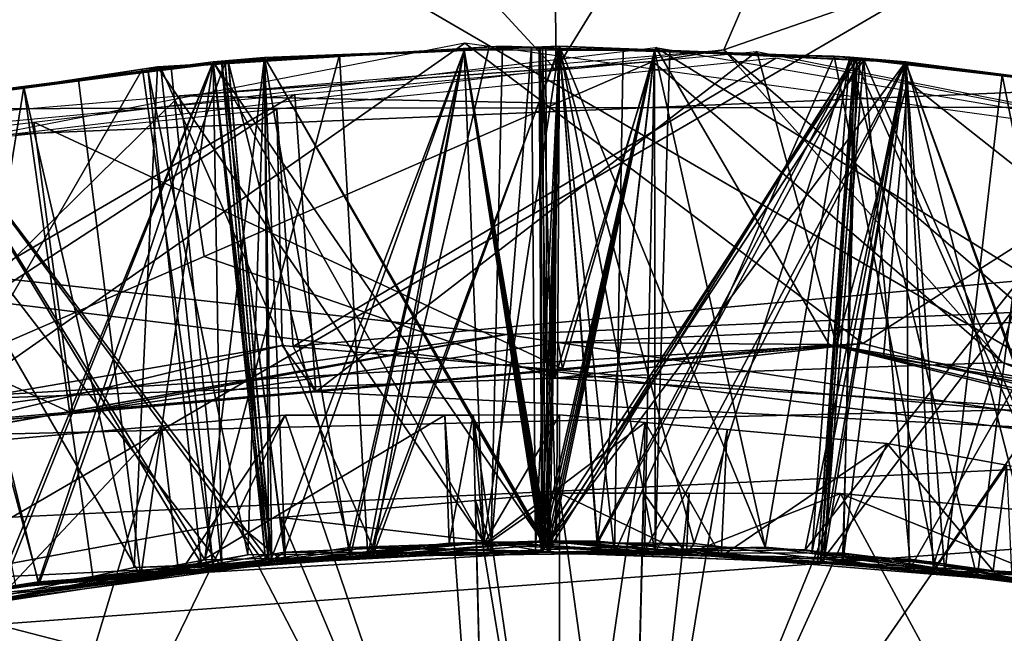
# Model space of a CAD drawing. Extents: x 0 to 200, y 18 to 95.
# Tile 299 of 491: x 144.519 to 145.031, y 48.922 to 49.241. Entities that reach past the tile are written whole.
import ezdxf

# ---------------------------------------------------------------- set-up
doc = ezdxf.new("R2010")
doc.units = 0

msp = doc.modelspace()

# ---------------------------------------------------------------- linework, layer by layer
for points in [[(98.615891, 49.815205, 36.34074), (174.799988, 52.227016, 37.339745), (174.799988, 47.227016, 36)], [(174.799988, 52.227016, 54.660255), (117.93441, 49.815205, 55.65926), (174.799988, 47.227016, 56)], [(164.475601, 51.312389, 57.283161), (135.799988, 51.886112, 57.058609), (135.799988, 48.817287, 57.894161)], [(164.562897, 51.094975, 57.34848), (164.475601, 51.312389, 57.283161), (135.799988, 48.817287, 57.894161)], [(141.5, 51.127014, 39.245003), (148.199997, 47.227016, 38.200001), (141.5, 47.227016, 38.200001)], [(141.5, 51.127014, 39.245003), (148.199997, 51.127014, 39.245003), (148.199997, 47.227016, 38.200001)], [(148.199997, 51.127014, 52.754997), (141.5, 51.127014, 52.754997), (141.5, 47.227016, 53.799999)], [(148.199997, 47.227016, 53.799999), (148.199997, 51.127014, 52.754997), (141.5, 47.227016, 53.799999)], [(164.987946, 50.03651, 57.666477), (164.562897, 51.094975, 57.34848), (135.799988, 48.817287, 57.894161)], [(142.899994, 50.173496, 53.437622), (148.199997, 50.603806, 53.252399), (148.199997, 49.199657, 53.752979)], [(159.5, 47.227016, 39.400002), (133, 50.527016, 40.284233), (133, 47.227016, 39.400002)], [(159.5, 50.527016, 40.284233), (133, 50.527016, 40.284233), (159.5, 47.227016, 39.400002)], [(159.5, 50.527016, 51.715767), (159.5, 47.227016, 52.599998), (133, 47.227016, 52.599998)], [(133, 50.527016, 51.715767), (159.5, 50.527016, 51.715767), (133, 47.227016, 52.599998)], [(136.199997, 50.423923, 37.054062), (148.199997, 48.849297, 36.639542), (136.199997, 48.849297, 36.639542)], [(136.199997, 50.423923, 37.054062), (148.199997, 50.423923, 37.054062), (148.199997, 48.849297, 36.639542)], [(142.899994, 50.173496, 53.437622), (148.199997, 49.199657, 53.752979), (142.899994, 49.192345, 53.728294)], [(165.12793, 49.51804, 57.764072), (164.987946, 50.03651, 57.666477), (135.799988, 48.817287, 57.894161)], [(136.799988, 48.614586, 55.650761), (165.799988, 49.996166, 55.348492), (165.799988, 47.227016, 55.75)], [(136.799988, 49.968212, 55.2533), (165.799988, 49.996166, 55.348492), (136.799988, 48.614586, 55.650761)], [(165.799988, 49.996166, 36.651508), (136.799988, 49.968212, 36.7467), (144.772415, 49.077072, 36.427132)], [(165.799988, 49.996166, 36.651508), (144.772415, 49.077072, 36.427132), (144.799377, 49.072971, 36.426361)], [(165.799988, 49.996166, 36.651508), (144.799377, 49.072971, 36.426361), (145.375992, 48.985321, 36.409855)], [(144.772415, 49.077072, 36.427132), (136.799988, 49.968212, 36.7467), (144.19281, 48.9748, 36.407932)], [(98.615891, 49.815205, 36.34074), (174.799988, 47.227016, 36), (98.275146, 47.227016, 36)], [(174.799988, 47.227016, 56), (117.93441, 49.815205, 55.65926), (118.275154, 47.227016, 56)], [(144.796616, 49.654915, 34.248184), (145.074127, 49.662716, 34.249794), (144.798141, 49.214817, 34.61742)], [(145.074127, 49.662716, 34.249794), (144.885437, 49.225189, 34.620239), (144.798141, 49.214817, 34.61742)], [(145.074127, 49.662716, 34.249794), (145.669281, 49.496815, 34.216736), (144.885437, 49.225189, 34.620239)], [(144.402344, 49.643837, 34.245895), (144.796616, 49.654915, 34.248184), (144.798141, 49.214817, 34.61742)], [(144.402344, 49.643837, 34.245895), (144.798141, 49.214817, 34.61742), (144.247589, 49.149395, 34.599628)], [(165.307877, 48.851589, 57.889523), (165.12793, 49.51804, 57.764072), (135.799988, 48.817287, 57.894161)], [(144.885437, 49.225189, 34.620239), (145.669281, 49.496815, 34.216736), (145.094528, 49.044411, 34.734272)], [(148.199997, 49.437199, 38.311367), (142.899994, 49.341759, 38.284569), (148.199997, 47.97237, 38.034798)], [(148.199997, 47.97237, 38.034798), (142.899994, 49.341759, 38.284569), (142.899994, 47.971859, 38.037628)], [(148.199997, 49.339703, 55.262104), (136.199997, 49.339703, 55.262104), (136.199997, 47.727016, 55.486832)], [(148.199997, 47.727016, 55.486832), (148.199997, 49.339703, 55.262104), (136.199997, 47.727016, 55.486832)], [(144.750763, 49.228668, 35.12936), (144.443314, 49.168934, 35.146881), (144.467041, 49.029957, 35.060108)], [(144.957764, 49.072399, 35.030148), (144.750763, 49.228668, 35.12936), (144.467041, 49.029957, 35.060108)], [(145.122498, 49.177315, 35.108299), (144.750763, 49.228668, 35.12936), (144.957764, 49.072399, 35.030148)], [(144.526794, 49.187599, 36.040409), (144.850098, 49.226387, 36.022205), (144.801605, 49.059288, 36.111389)], [(144.770386, 49.227051, 38.028297), (144.591125, 49.216309, 38.038307), (144.764313, 48.963886, 38.177486)], [(144.591125, 49.216309, 38.038307), (144.770386, 49.227051, 38.028297), (144.592804, 49.21582, 37.807503)], [(144.770386, 49.227051, 38.028297), (144.76355, 49.226788, 37.797966), (144.592804, 49.21582, 37.807503)], [(144.592804, 49.21582, 37.807503), (144.76355, 49.226788, 37.797966), (144.70285, 48.966602, 37.653557)], [(144.885437, 49.225189, 34.620239), (144.848587, 49.219162, 34.62648), (144.602493, 49.201248, 34.636101)], [(144.700485, 48.961765, 37.481571), (144.685699, 49.22263, 37.333187), (144.615753, 48.959839, 37.486992)], [(144.685699, 49.22263, 37.333187), (144.646729, 49.221134, 37.335361), (144.615753, 48.959839, 37.486992)], [(144.619995, 49.218899, 34.305916), (144.750473, 49.224781, 34.298637), (144.760757, 48.969131, 34.149845)], [(144.619995, 49.218899, 37.105915), (144.750473, 49.224781, 37.098637), (144.791367, 48.969322, 36.947887)], [(144.646729, 49.221134, 34.535362), (144.750473, 49.224781, 34.298637), (144.619995, 49.218899, 34.305916)], [(144.685699, 49.22263, 37.333187), (144.750473, 49.224781, 37.098637), (144.619995, 49.218899, 37.105915)], [(144.646729, 49.221134, 37.335361), (144.685699, 49.22263, 37.333187), (144.619995, 49.218899, 37.105915)], [(144.624359, 49.219097, 35.005672), (144.750473, 49.224781, 34.998638), (144.657104, 48.963867, 34.856483)], [(144.646729, 49.221134, 35.235363), (144.750473, 49.224781, 34.998638), (144.624359, 49.219097, 35.005672)], [(144.626129, 49.219173, 35.705574), (144.750473, 49.224781, 35.698639), (144.648911, 48.957207, 35.557041)], [(144.646729, 49.221134, 35.93536), (144.750473, 49.224781, 35.698639), (144.626129, 49.219173, 35.705574)], [(144.750443, 49.225113, 36.629578), (144.750473, 49.224781, 36.39864), (144.627869, 49.219254, 36.405476)], [(144.646729, 49.221134, 36.635361), (144.750443, 49.225113, 36.629578), (144.627869, 49.219254, 36.405476)], [(144.627869, 49.219254, 36.405476), (144.750473, 49.224781, 36.39864), (144.690887, 48.966263, 36.254318)], [(144.750443, 49.225113, 35.929577), (144.646729, 49.221134, 35.93536), (144.691299, 48.961163, 36.082314)], [(144.750443, 49.225113, 36.629578), (144.646729, 49.221134, 36.635361), (144.795105, 48.963863, 36.775509)], [(144.750443, 49.225113, 35.22958), (144.646729, 49.221134, 35.235363), (144.792374, 48.969242, 35.375828)], [(144.750443, 49.225113, 34.529579), (144.646729, 49.221134, 34.535362), (144.790802, 48.969696, 34.675926)], [(144.750443, 49.225113, 34.529579), (144.750473, 49.224781, 34.298637), (144.646729, 49.221134, 34.535362)], [(144.750443, 49.225113, 35.22958), (144.750473, 49.224781, 34.998638), (144.646729, 49.221134, 35.235363)], [(144.750443, 49.225113, 35.929577), (144.750473, 49.224781, 35.698639), (144.646729, 49.221134, 35.93536)], [(144.750473, 49.224781, 35.698639), (144.79248, 48.96764, 35.547825), (144.648911, 48.957207, 35.557041)], [(144.657104, 48.963867, 34.856483), (144.750473, 49.224781, 34.998638), (144.790787, 48.963657, 34.847927)], [(144.662537, 49.201958, 35.33276), (144.902664, 49.224377, 35.319275), (144.673355, 49.047325, 35.419361)], [(144.902664, 49.224377, 35.319275), (144.944122, 49.071392, 35.402916), (144.673355, 49.047325, 35.419361)], [(144.750443, 49.225113, 37.329578), (144.685699, 49.22263, 37.333187), (144.700485, 48.961765, 37.481571)], [(144.750443, 49.225113, 37.329578), (144.750473, 49.224781, 37.098637), (144.685699, 49.22263, 37.333187)], [(144.690887, 48.966263, 36.254318), (144.750473, 49.224781, 36.39864), (144.793762, 48.964115, 36.247734)], [(144.793884, 48.969723, 36.075729), (144.750443, 49.225113, 35.929577), (144.691299, 48.961163, 36.082314)], [(144.702957, 48.961823, 37.481411), (144.750443, 49.225113, 37.329578), (144.700485, 48.961765, 37.481571)], [(144.76355, 49.226788, 37.797966), (144.799957, 49.2258, 37.795937), (144.70285, 48.966602, 37.653557)], [(144.70285, 48.966602, 37.653557), (144.799957, 49.2258, 37.795937), (144.82872, 48.963177, 37.645496)], [(144.907013, 48.966461, 37.468353), (144.799988, 49.227016, 37.326817), (144.702957, 48.961823, 37.481411)], [(144.799988, 49.227016, 37.326817), (144.750443, 49.225113, 37.329578), (144.702957, 48.961823, 37.481411)], [(144.799988, 49.227016, 36.626816), (144.750443, 49.225113, 36.629578), (144.849518, 49.224781, 36.624054)], [(144.799988, 49.227016, 36.626816), (144.792984, 49.2267, 36.396267), (144.750443, 49.225113, 36.629578)], [(144.799988, 49.227016, 37.326817), (144.79007, 49.22657, 37.096428), (144.750443, 49.225113, 37.329578)], [(144.792984, 49.226746, 35.927208), (144.750443, 49.225113, 35.929577), (144.793884, 48.969723, 36.075729)], [(144.792984, 49.226746, 35.927208), (144.791214, 49.22662, 35.696365), (144.750443, 49.225113, 35.929577)], [(144.750443, 49.225113, 36.629578), (144.792984, 49.2267, 36.396267), (144.750473, 49.224781, 36.39864)], [(144.791214, 49.226681, 35.227306), (144.750443, 49.225113, 35.22958), (144.792374, 48.969242, 35.375828)], [(144.791214, 49.226681, 35.227306), (144.789459, 49.22654, 34.996464), (144.750443, 49.225113, 35.22958)], [(144.750443, 49.225113, 35.929577), (144.791214, 49.22662, 35.696365), (144.750473, 49.224781, 35.698639)], [(144.789459, 49.226608, 34.527405), (144.750443, 49.225113, 34.529579), (144.790802, 48.969696, 34.675926)], [(144.750443, 49.225113, 34.529579), (144.789459, 49.226608, 34.527405), (144.750473, 49.224781, 34.298637)], [(144.750443, 49.225113, 37.329578), (144.79007, 49.22657, 37.096428), (144.750473, 49.224781, 37.098637)], [(144.750443, 49.225113, 35.22958), (144.789459, 49.22654, 34.996464), (144.750473, 49.224781, 34.998638)], [(144.849518, 49.224781, 36.624054), (144.750443, 49.225113, 36.629578), (144.795105, 48.963863, 36.775509)], [(144.750473, 49.224781, 34.298637), (144.799988, 49.227016, 34.295876), (144.760757, 48.969131, 34.149845)], [(144.789459, 49.226608, 34.527405), (144.799988, 49.227016, 34.295876), (144.750473, 49.224781, 34.298637)], [(144.750473, 49.224781, 36.39864), (144.792984, 49.2267, 36.396267), (144.793762, 48.964115, 36.247734)], [(144.750473, 49.224781, 35.698639), (144.791214, 49.22662, 35.696365), (144.79248, 48.96764, 35.547825)], [(144.750473, 49.224781, 37.098637), (144.79007, 49.22657, 37.096428), (144.791367, 48.969322, 36.947887)], [(144.750473, 49.224781, 34.998638), (144.789459, 49.22654, 34.996464), (144.790787, 48.963657, 34.847927)], [(144.760757, 48.969131, 34.149845), (144.799988, 49.227016, 34.295876), (144.849731, 48.963676, 34.144138)], [(144.76355, 49.226788, 37.797966), (144.770386, 49.227051, 38.028297), (144.785507, 49.226574, 38.027454)], [(144.76355, 49.226788, 37.797966), (144.785507, 49.226574, 38.027454), (144.799957, 49.2258, 37.795937)], [(144.785507, 49.226574, 38.027454), (144.770386, 49.227051, 38.028297), (144.764313, 48.963886, 38.177486)], [(144.787598, 48.964897, 38.175991), (144.785507, 49.226574, 38.027454), (144.764313, 48.963886, 38.177486)], [(144.799957, 49.226116, 38.026649), (144.785507, 49.226574, 38.027454), (144.787598, 48.964897, 38.175991)], [(144.785507, 49.226574, 38.027454), (144.799957, 49.226116, 38.026649), (144.799957, 49.2258, 37.795937)], [(144.870117, 48.968475, 38.170704), (144.799957, 49.226116, 38.026649), (144.787598, 48.964897, 38.175991)], [(144.789459, 49.22654, 34.996464), (144.799988, 49.227016, 34.995876), (144.790787, 48.963657, 34.847927)], [(144.799988, 49.227016, 34.526817), (144.789459, 49.226608, 34.527405), (144.790802, 48.969696, 34.675926)], [(144.791214, 49.226681, 35.227306), (144.799988, 49.227016, 34.995876), (144.789459, 49.22654, 34.996464)], [(144.799988, 49.227016, 34.526817), (144.799988, 49.227016, 34.295876), (144.789459, 49.226608, 34.527405)], [(144.79007, 49.22657, 37.096428), (144.799988, 49.227016, 37.095875), (144.795059, 48.969639, 36.947651)], [(144.799988, 49.227016, 37.326817), (144.799988, 49.227016, 37.095875), (144.79007, 49.22657, 37.096428)], [(144.79007, 49.22657, 37.096428), (144.795059, 48.969639, 36.947651), (144.791367, 48.969322, 36.947887)], [(144.799988, 49.227016, 34.995876), (144.849548, 49.225113, 34.993111), (144.790787, 48.963657, 34.847927)], [(144.849548, 49.225113, 34.993111), (144.953262, 49.221134, 34.987331), (144.790787, 48.963657, 34.847927)], [(144.849518, 49.224781, 34.524052), (144.799988, 49.227016, 34.526817), (144.790802, 48.969696, 34.675926)], [(144.954575, 49.220047, 34.518192), (144.849518, 49.224781, 34.524052), (144.790802, 48.969696, 34.675926)], [(144.791214, 49.22662, 35.696365), (144.799988, 49.227016, 35.695873), (144.79248, 48.96764, 35.547825)], [(144.799988, 49.227016, 35.226814), (144.791214, 49.226681, 35.227306), (144.798523, 48.969765, 35.375431)], [(144.792984, 49.226746, 35.927208), (144.799988, 49.227016, 35.695873), (144.791214, 49.22662, 35.696365)], [(144.799988, 49.227016, 35.226814), (144.799988, 49.227016, 34.995876), (144.791214, 49.226681, 35.227306)], [(144.798523, 48.969765, 35.375431), (144.791214, 49.226681, 35.227306), (144.792374, 48.969242, 35.375828)], [(144.799988, 49.227016, 35.695873), (144.819809, 48.969624, 35.54607), (144.79248, 48.96764, 35.547825)], [(144.792984, 49.2267, 36.396267), (144.799988, 49.227016, 36.395874), (144.793762, 48.964115, 36.247734)], [(144.799988, 49.227016, 35.926815), (144.792984, 49.226746, 35.927208), (144.793884, 48.969723, 36.075729)], [(144.799988, 49.227016, 36.626816), (144.799988, 49.227016, 36.395874), (144.792984, 49.2267, 36.396267)], [(144.799988, 49.227016, 35.926815), (144.799988, 49.227016, 35.695873), (144.792984, 49.226746, 35.927208)], [(144.799988, 49.227016, 36.395874), (144.849548, 49.225113, 36.393112), (144.793762, 48.964115, 36.247734)], [(144.849548, 49.225113, 36.393112), (144.953262, 49.221134, 36.387329), (144.793762, 48.964115, 36.247734)], [(144.849518, 49.224781, 35.924053), (144.799988, 49.227016, 35.926815), (144.793884, 48.969723, 36.075729)], [(144.958084, 49.219887, 35.917999), (144.849518, 49.224781, 35.924053), (144.793884, 48.969723, 36.075729)], [(144.799988, 49.227016, 37.095875), (144.849518, 49.224815, 37.09314), (144.795059, 48.969639, 36.947651)], [(144.849518, 49.224815, 37.09314), (144.980148, 49.219006, 37.085926), (144.795059, 48.969639, 36.947651)], [(144.844269, 48.964298, 36.772362), (144.849518, 49.224781, 36.624054), (144.795105, 48.963863, 36.775509)], [(144.799988, 49.227016, 35.226814), (144.798523, 48.969765, 35.375431), (144.819672, 48.968006, 35.374073)], [(144.951126, 49.221325, 38.018223), (144.799957, 49.226116, 38.026649), (144.870117, 48.968475, 38.170704)], [(144.833115, 49.224899, 37.79409), (144.799957, 49.226116, 38.026649), (144.951126, 49.221325, 38.018223)], [(144.799957, 49.2258, 37.795937), (144.799957, 49.226116, 38.026649), (144.833115, 49.224899, 37.79409)], [(144.799957, 49.2258, 37.795937), (144.833115, 49.224899, 37.79409), (144.82872, 48.963177, 37.645496)], [(144.799988, 49.227016, 34.295876), (144.849518, 49.224705, 34.29314), (144.849731, 48.963676, 34.144138)], [(144.849518, 49.224781, 37.324055), (144.799988, 49.227016, 37.326817), (144.907013, 48.966461, 37.468353)], [(144.849518, 49.224781, 35.224052), (144.799988, 49.227016, 35.226814), (144.819672, 48.968006, 35.374073)], [(144.799988, 49.227016, 35.695873), (144.849548, 49.225113, 35.693111), (144.819809, 48.969624, 35.54607)], [(144.799988, 49.227016, 34.295876), (144.849518, 49.224781, 34.524052), (144.849518, 49.224705, 34.29314)], [(144.799988, 49.227016, 34.295876), (144.799988, 49.227016, 34.526817), (144.849518, 49.224781, 34.524052)], [(144.849548, 49.225113, 34.993111), (144.799988, 49.227016, 34.995876), (144.849518, 49.224781, 35.224052)], [(144.799988, 49.227016, 34.995876), (144.799988, 49.227016, 35.226814), (144.849518, 49.224781, 35.224052)], [(144.849548, 49.225113, 35.693111), (144.799988, 49.227016, 35.695873), (144.849518, 49.224781, 35.924053)], [(144.799988, 49.227016, 35.695873), (144.799988, 49.227016, 35.926815), (144.849518, 49.224781, 35.924053)], [(144.849548, 49.225113, 36.393112), (144.799988, 49.227016, 36.395874), (144.849518, 49.224781, 36.624054)], [(144.799988, 49.227016, 36.395874), (144.799988, 49.227016, 36.626816), (144.849518, 49.224781, 36.624054)], [(144.849518, 49.224815, 37.09314), (144.799988, 49.227016, 37.095875), (144.849518, 49.224781, 37.324055)], [(144.799988, 49.227016, 37.095875), (144.799988, 49.227016, 37.326817), (144.849518, 49.224781, 37.324055)], [(144.850098, 49.226387, 36.022205), (144.940277, 49.071945, 36.102966), (144.801605, 49.059288, 36.111389)], [(144.956314, 49.219967, 35.218094), (144.849518, 49.224781, 35.224052), (144.819672, 48.968006, 35.374073)], [(144.849548, 49.225113, 35.693111), (144.953262, 49.221134, 35.687328), (144.819809, 48.969624, 35.54607)], [(144.833115, 49.224899, 37.79409), (144.942856, 49.221916, 37.787971), (144.82872, 48.963177, 37.645496)], [(144.942856, 49.221916, 37.787971), (144.833115, 49.224899, 37.79409), (144.951126, 49.221325, 38.018223)], [(144.979996, 49.218899, 36.616776), (144.849518, 49.224781, 36.624054), (144.844269, 48.964298, 36.772362)], [(144.848587, 49.219162, 34.62648), (144.885437, 49.225189, 34.620239), (145.030334, 49.06263, 34.738861)], [(144.849548, 49.225113, 34.993111), (144.849518, 49.224781, 35.224052), (144.953262, 49.221134, 34.987331)], [(144.849548, 49.225113, 35.693111), (144.849518, 49.224781, 35.924053), (144.953262, 49.221134, 35.687328)], [(144.849548, 49.225113, 36.393112), (144.849518, 49.224781, 36.624054), (144.953262, 49.221134, 36.387329)], [(144.849518, 49.224815, 37.09314), (144.950714, 49.220219, 37.318409), (144.980148, 49.219006, 37.085926)], [(144.849518, 49.224815, 37.09314), (144.849518, 49.224781, 37.324055), (144.950714, 49.220219, 37.318409)], [(144.950714, 49.220219, 37.318409), (144.849518, 49.224781, 37.324055), (144.907013, 48.966461, 37.468353)], [(144.953262, 49.221134, 36.387329), (144.849518, 49.224781, 36.624054), (144.979996, 49.218899, 36.616776)], [(144.953262, 49.221134, 35.687328), (144.849518, 49.224781, 35.924053), (144.958084, 49.219887, 35.917999)], [(144.953262, 49.221134, 34.987331), (144.849518, 49.224781, 35.224052), (144.956314, 49.219967, 35.218094)], [(144.857361, 49.224339, 34.292706), (144.849518, 49.224781, 34.524052), (144.954575, 49.220047, 34.518192)], [(144.849518, 49.224705, 34.29314), (144.849518, 49.224781, 34.524052), (144.857361, 49.224339, 34.292706)], [(144.849518, 49.224705, 34.29314), (144.857361, 49.224339, 34.292706), (144.849731, 48.963676, 34.144138)], [(144.857361, 49.224339, 34.292706), (144.980515, 49.218594, 34.285908), (144.849731, 48.963676, 34.144138)], [(144.850098, 49.226387, 36.022205), (145.245667, 49.158684, 35.999771), (145.208817, 49.005066, 36.086227)], [(144.940277, 49.071945, 36.102966), (144.850098, 49.226387, 36.022205), (145.208817, 49.005066, 36.086227)], [(144.857361, 49.224339, 34.292706), (144.954575, 49.220047, 34.518192), (144.980515, 49.218594, 34.285908)], [(145.030334, 49.06263, 34.738861), (144.885437, 49.225189, 34.620239), (145.094528, 49.044411, 34.734272)], [(144.902664, 49.224377, 35.319275), (144.981201, 49.208801, 35.3148), (144.944122, 49.071392, 35.402916)], [(144.460556, 49.197212, 35.014881), (144.619995, 49.218899, 35.005917), (144.505142, 48.938416, 34.866344)], [(144.467834, 49.199242, 35.245403), (144.619995, 49.218899, 35.005917), (144.460556, 49.197212, 35.014881)], [(144.462296, 49.197449, 35.714783), (144.619995, 49.218899, 35.705917), (144.52919, 48.948513, 35.56472)], [(144.467834, 49.199242, 35.945404), (144.619995, 49.218899, 35.705917), (144.462296, 49.197449, 35.714783)], [(144.464035, 49.197685, 36.414688), (144.619995, 49.218899, 36.405914), (144.507965, 48.939381, 36.266151)], [(144.586243, 49.21373, 36.638756), (144.619995, 49.218899, 36.405914), (144.464035, 49.197685, 36.414688)], [(144.646729, 49.221134, 37.335361), (144.467834, 49.199242, 37.345406), (144.615753, 48.959839, 37.486992)], [(144.646729, 49.221134, 37.335361), (144.550079, 49.209389, 37.109848), (144.467834, 49.199242, 37.345406)], [(144.626205, 49.218624, 35.236515), (144.619995, 49.218899, 35.005917), (144.467834, 49.199242, 35.245403)], [(144.62796, 49.218834, 35.936417), (144.619995, 49.218899, 35.705917), (144.467834, 49.199242, 35.945404)], [(144.62796, 49.218834, 35.936417), (144.467834, 49.199242, 35.945404), (144.650467, 48.957752, 36.084938)], [(144.626205, 49.218624, 35.236515), (144.467834, 49.199242, 35.245403), (144.529327, 48.946907, 35.392723)], [(144.624451, 49.218407, 34.536613), (144.467834, 49.199242, 34.545403), (144.647415, 48.957447, 34.685135)], [(144.624451, 49.218407, 34.536613), (144.598251, 49.215942, 34.30714), (144.467834, 49.199242, 34.545403)], [(144.619995, 49.218899, 35.005917), (144.647079, 48.962189, 34.857136), (144.505142, 48.938416, 34.866344)], [(144.619995, 49.218899, 36.405914), (144.650436, 48.960316, 36.256935), (144.507965, 48.939381, 36.266151)], [(144.619995, 49.218899, 35.705917), (144.648911, 48.957207, 35.557041), (144.52919, 48.948513, 35.56472)], [(144.648987, 48.957069, 35.385036), (144.626205, 49.218624, 35.236515), (144.529327, 48.946907, 35.392723)], [(144.646729, 49.221134, 37.335361), (144.619995, 49.218899, 37.105915), (144.550079, 49.209389, 37.109848)], [(144.550079, 49.209389, 37.109848), (144.619995, 49.218899, 37.105915), (144.582413, 48.951347, 36.961319)], [(144.619995, 49.218899, 37.105915), (144.791367, 48.969322, 36.947887), (144.582413, 48.951347, 36.961319)], [(144.646729, 49.221134, 36.635361), (144.586243, 49.21373, 36.638756), (144.63797, 48.962463, 36.785564)], [(144.646729, 49.221134, 36.635361), (144.619995, 49.218899, 36.405914), (144.586243, 49.21373, 36.638756)], [(144.598251, 49.215942, 34.30714), (144.619995, 49.218899, 34.305916), (144.624527, 48.956249, 34.158604)], [(144.624451, 49.218407, 34.536613), (144.619995, 49.218899, 34.305916), (144.598251, 49.215942, 34.30714)], [(144.602493, 49.201248, 34.636101), (144.848587, 49.219162, 34.62648), (144.798599, 49.197433, 34.639572)], [(144.646729, 49.221134, 34.535362), (144.619995, 49.218899, 34.305916), (144.624451, 49.218407, 34.536613)], [(144.646729, 49.221134, 36.635361), (144.627869, 49.219254, 36.405476), (144.619995, 49.218899, 36.405914)], [(144.619995, 49.218899, 36.405914), (144.627869, 49.219254, 36.405476), (144.650436, 48.960316, 36.256935)], [(144.619995, 49.218899, 35.705917), (144.626129, 49.219173, 35.705574), (144.648911, 48.957207, 35.557041)], [(144.626129, 49.219173, 35.705574), (144.619995, 49.218899, 35.705917), (144.62796, 49.218834, 35.936417)], [(144.619995, 49.218899, 35.005917), (144.624359, 49.219097, 35.005672), (144.647079, 48.962189, 34.857136)], [(144.624359, 49.219097, 35.005672), (144.619995, 49.218899, 35.005917), (144.626205, 49.218624, 35.236515)], [(144.619995, 49.218899, 34.305916), (144.760757, 48.969131, 34.149845), (144.624527, 48.956249, 34.158604)], [(144.646729, 49.221134, 35.235363), (144.624359, 49.219097, 35.005672), (144.626205, 49.218624, 35.236515)], [(144.624359, 49.219097, 35.005672), (144.657104, 48.963867, 34.856483), (144.647079, 48.962189, 34.857136)], [(144.646729, 49.221134, 34.535362), (144.624451, 49.218407, 34.536613), (144.657578, 48.958317, 34.684483)], [(144.657578, 48.958317, 34.684483), (144.624451, 49.218407, 34.536613), (144.647415, 48.957447, 34.685135)], [(144.646729, 49.221134, 35.93536), (144.626129, 49.219173, 35.705574), (144.62796, 49.218834, 35.936417)], [(144.646729, 49.221134, 35.235363), (144.626205, 49.218624, 35.236515), (144.648987, 48.957069, 35.385036)], [(144.627869, 49.219254, 36.405476), (144.690887, 48.966263, 36.254318), (144.650436, 48.960316, 36.256935)], [(144.646729, 49.221134, 35.93536), (144.62796, 49.218834, 35.936417), (144.650467, 48.957752, 36.084938)], [(144.795105, 48.963863, 36.775509), (144.646729, 49.221134, 36.635361), (144.63797, 48.962463, 36.785564)], [(144.792374, 48.969242, 35.375828), (144.646729, 49.221134, 35.235363), (144.648987, 48.957069, 35.385036)], [(144.691299, 48.961163, 36.082314), (144.646729, 49.221134, 35.93536), (144.650467, 48.957752, 36.084938)], [(144.790802, 48.969696, 34.675926), (144.646729, 49.221134, 34.535362), (144.657578, 48.958317, 34.684483)], [(144.912552, 49.220821, 35.820305), (144.653046, 49.19434, 35.834869), (144.66156, 49.070885, 35.746738)], [(145.355911, 49.133804, 35.79509), (144.912552, 49.220821, 35.820305), (144.66156, 49.070885, 35.746738)], [(144.790787, 48.963657, 34.847927), (144.953262, 49.221134, 34.987331), (144.934723, 48.963436, 34.838715)], [(144.954575, 49.220047, 34.518192), (144.790802, 48.969696, 34.675926), (144.93425, 48.958469, 34.666718)], [(144.793762, 48.964115, 36.247734), (144.953262, 49.221134, 36.387329), (144.937714, 48.961113, 36.238518)], [(144.958084, 49.219887, 35.917999), (144.793884, 48.969723, 36.075729), (144.937286, 48.958183, 36.066521)], [(144.795059, 48.969639, 36.947651), (144.980148, 49.219006, 37.085926), (145.00029, 48.952915, 36.934471)], [(144.848587, 49.219162, 34.62648), (145.030334, 49.06263, 34.738861), (144.797638, 49.054382, 34.736706)], [(144.798599, 49.197433, 34.639572), (144.848587, 49.219162, 34.62648), (144.797638, 49.054382, 34.736706)], [(144.956314, 49.219967, 35.218094), (144.819672, 48.968006, 35.374073), (144.935745, 48.95837, 35.366619)], [(144.819809, 48.969624, 35.54607), (144.953262, 49.221134, 35.687328), (144.935684, 48.95858, 35.538624)], [(144.82872, 48.963177, 37.645496), (144.942856, 49.221916, 37.787971), (144.994965, 48.958656, 37.634853)], [(144.927841, 48.965042, 36.76701), (144.979996, 49.218899, 36.616776), (144.844269, 48.964298, 36.772362)], [(144.849731, 48.963676, 34.144138), (144.980515, 49.218594, 34.285908), (145.04895, 48.951458, 34.131367)], [(144.951126, 49.221325, 38.018223), (144.870117, 48.968475, 38.170704), (145.017227, 48.950497, 38.161221)], [(144.950714, 49.220219, 37.318409), (144.907013, 48.966461, 37.468353), (144.931152, 48.963215, 37.466793)], [(145.114517, 49.2006, 36.609211), (144.979996, 49.218899, 36.616776), (144.927841, 48.965042, 36.76701)], [(144.979996, 49.218899, 37.316776), (144.950714, 49.220219, 37.318409), (144.931152, 48.963215, 37.466793)], [(144.979996, 49.218899, 37.316776), (144.931152, 48.963215, 37.466793), (144.994431, 48.954704, 37.462708)], [(144.954575, 49.220047, 34.518192), (144.93425, 48.958469, 34.666718), (144.947174, 48.957458, 34.665886)], [(144.934723, 48.963436, 34.838715), (144.953262, 49.221134, 34.987331), (144.947632, 48.963413, 34.837891)], [(144.953262, 49.221134, 35.687328), (144.956345, 49.220757, 35.687157), (144.935684, 48.95858, 35.538624)], [(144.956345, 49.220757, 35.687157), (145.120407, 49.20068, 35.677948), (144.935684, 48.95858, 35.538624)], [(144.979996, 49.218899, 35.216774), (144.956314, 49.219967, 35.218094), (144.935745, 48.95837, 35.366619)], [(144.979996, 49.218899, 35.216774), (144.935745, 48.95837, 35.366619), (145.079178, 48.946461, 35.357407)], [(144.979996, 49.218899, 35.916775), (144.958084, 49.219887, 35.917999), (144.937286, 48.958183, 36.066521)], [(144.979996, 49.218899, 35.916775), (144.937286, 48.958183, 36.066521), (144.98175, 48.954605, 36.063667)], [(144.953262, 49.221134, 36.387329), (144.958099, 49.220543, 36.387058), (144.937714, 48.961113, 36.238518)], [(144.937714, 48.961113, 36.238518), (144.958099, 49.220543, 36.387058), (144.982193, 48.960186, 36.235668)], [(144.942856, 49.221916, 37.787971), (145.072906, 49.2066, 37.780674), (144.994965, 48.958656, 37.634853)], [(144.942856, 49.221916, 37.787971), (144.951126, 49.221325, 38.018223), (145.072906, 49.2066, 37.780674)], [(144.979996, 49.218899, 34.516773), (144.954575, 49.220047, 34.518192), (144.947174, 48.957458, 34.665886)], [(144.979996, 49.218899, 34.516773), (144.947174, 48.957458, 34.665886), (145.077713, 48.947247, 34.657505)], [(144.947632, 48.963413, 34.837891), (144.953262, 49.221134, 34.987331), (145.076981, 48.94273, 34.82951)], [(144.980148, 49.219006, 37.085926), (144.950714, 49.220219, 37.318409), (144.979996, 49.218899, 37.316776)], [(145.04982, 49.209209, 38.012684), (144.951126, 49.221325, 38.018223), (145.017227, 48.950497, 38.161221)], [(144.951126, 49.221325, 38.018223), (145.04982, 49.209209, 38.012684), (145.072906, 49.2066, 37.780674)], [(144.953262, 49.221134, 34.987331), (145.118668, 49.20089, 34.978043), (145.076981, 48.94273, 34.82951)], [(144.953262, 49.221134, 34.987331), (144.979996, 49.218899, 35.216774), (145.118668, 49.20089, 34.978043)], [(144.953262, 49.221134, 34.987331), (144.956314, 49.219967, 35.218094), (144.979996, 49.218899, 35.216774)], [(144.958099, 49.220543, 36.387058), (144.953262, 49.221134, 36.387329), (144.979996, 49.218899, 36.616776)], [(144.956345, 49.220757, 35.687157), (144.953262, 49.221134, 35.687328), (144.958084, 49.219887, 35.917999)], [(144.954575, 49.220047, 34.518192), (144.979996, 49.218899, 34.516773), (144.980515, 49.218594, 34.285908)], [(144.956345, 49.220757, 35.687157), (144.979996, 49.218899, 35.916775), (145.120407, 49.20068, 35.677948)], [(144.956345, 49.220757, 35.687157), (144.958084, 49.219887, 35.917999), (144.979996, 49.218899, 35.916775)], [(144.958099, 49.220543, 36.387058), (145.122147, 49.200466, 36.37785), (145.079727, 48.941593, 36.229317)], [(144.982193, 48.960186, 36.235668), (144.958099, 49.220543, 36.387058), (145.079727, 48.941593, 36.229317)], [(144.958099, 49.220543, 36.387058), (144.979996, 49.218899, 36.616776), (145.122147, 49.200466, 36.37785)], [(144.980148, 49.219006, 37.085926), (144.979996, 49.218899, 37.316776), (145.030151, 49.212212, 37.083111)], [(145.120285, 49.199818, 35.208885), (144.979996, 49.218899, 35.216774), (145.079178, 48.946461, 35.357407)], [(145.118546, 49.200054, 34.508984), (144.979996, 49.218899, 34.516773), (145.077713, 48.947247, 34.657505)], [(145.122025, 49.199581, 35.908787), (144.979996, 49.218899, 35.916775), (144.98175, 48.954605, 36.063667)], [(145.158585, 49.194607, 37.306732), (144.979996, 49.218899, 37.316776), (144.994431, 48.954704, 37.462708)], [(145.030151, 49.212212, 37.083111), (144.979996, 49.218899, 37.316776), (145.158585, 49.194607, 37.306732)], [(145.120407, 49.20068, 35.677948), (144.979996, 49.218899, 35.916775), (145.122025, 49.199581, 35.908787)], [(145.118668, 49.20089, 34.978043), (144.979996, 49.218899, 35.216774), (145.120285, 49.199818, 35.208885)], [(145.115692, 49.20013, 34.278301), (144.979996, 49.218899, 34.516773), (145.118546, 49.200054, 34.508984)], [(144.980515, 49.218594, 34.285908), (144.979996, 49.218899, 34.516773), (145.115692, 49.20013, 34.278301)], [(144.979996, 49.218899, 36.616776), (145.114517, 49.2006, 36.609211), (145.122147, 49.200466, 36.37785)], [(144.980148, 49.219006, 37.085926), (145.030151, 49.212212, 37.083111), (145.00029, 48.952915, 36.934471)], [(144.980515, 49.218594, 34.285908), (145.115692, 49.20013, 34.278301), (145.04895, 48.951458, 34.131367)], [(144.432693, 49.191711, 37.816525), (144.583313, 49.215214, 37.808029), (144.41687, 48.92691, 37.672031)], [(144.583313, 49.215214, 37.808029), (144.620148, 48.955124, 37.658897), (144.41687, 48.92691, 37.672031)], [(144.521576, 49.205757, 38.042225), (144.583313, 49.215214, 37.808029), (144.432693, 49.191711, 37.816525)], [(144.441406, 49.194607, 34.31596), (144.598251, 49.215942, 34.30714), (144.624527, 48.956249, 34.158604)], [(144.467834, 49.199242, 34.545403), (144.598251, 49.215942, 34.30714), (144.441406, 49.194607, 34.31596)], [(144.467834, 49.199242, 36.645405), (144.586243, 49.21373, 36.638756), (144.464035, 49.197685, 36.414688)], [(144.586243, 49.21373, 36.638756), (144.467834, 49.199242, 36.645405), (144.613861, 48.958118, 36.787136)], [(144.591125, 49.216309, 38.038307), (144.521576, 49.205757, 38.042225), (144.578979, 48.955849, 38.189362)], [(144.591125, 49.216309, 38.038307), (144.583313, 49.215214, 37.808029), (144.521576, 49.205757, 38.042225)], [(144.764313, 48.963886, 38.177486), (144.591125, 49.216309, 38.038307), (144.578979, 48.955849, 38.189362)], [(144.591125, 49.216309, 38.038307), (144.592804, 49.21582, 37.807503), (144.583313, 49.215214, 37.808029)], [(144.583313, 49.215214, 37.808029), (144.592804, 49.21582, 37.807503), (144.620148, 48.955124, 37.658897)], [(144.63797, 48.962463, 36.785564), (144.586243, 49.21373, 36.638756), (144.613861, 48.958118, 36.787136)], [(144.592804, 49.21582, 37.807503), (144.70285, 48.966602, 37.653557), (144.620148, 48.955124, 37.658897)], [(145.00029, 48.952915, 36.934471), (145.030151, 49.212212, 37.083111), (145.083069, 48.946171, 36.929157)], [(145.030151, 49.212212, 37.083111), (145.158554, 49.194756, 37.07589), (145.083069, 48.946171, 36.929157)], [(145.158554, 49.194756, 37.07589), (145.030151, 49.212212, 37.083111), (145.158585, 49.194607, 37.306732)], [(144.441406, 49.194607, 37.115959), (144.550079, 49.209389, 37.109848), (144.582413, 48.951347, 36.961319)], [(144.467834, 49.199242, 37.345406), (144.550079, 49.209389, 37.109848), (144.441406, 49.194607, 37.115959)], [(144.944122, 49.071392, 35.402916), (144.981201, 49.208801, 35.3148), (144.968506, 49.065544, 35.401398)], [(144.968506, 49.065544, 35.401398), (144.981201, 49.208801, 35.3148), (145.246719, 48.998833, 35.384098)], [(144.981201, 49.208801, 35.3148), (145.463272, 49.113178, 35.287327), (145.246719, 48.998833, 35.384098)], [(145.04982, 49.209209, 38.012684), (145.017227, 48.950497, 38.161221), (145.051727, 48.946281, 38.158997)], [(144.333588, 49.171246, 35.351227), (144.662537, 49.201958, 35.33276), (144.34819, 49.018421, 35.43911)], [(144.662537, 49.201958, 35.33276), (144.673355, 49.047325, 35.419361), (144.34819, 49.018421, 35.43911)], [(144.521576, 49.205757, 38.042225), (144.432587, 49.192261, 38.047237), (144.477753, 48.934032, 38.195988)], [(144.432587, 49.192261, 38.047237), (144.521576, 49.205757, 38.042225), (144.432693, 49.191711, 37.816525)], [(144.557495, 48.951221, 38.190769), (144.521576, 49.205757, 38.042225), (144.477753, 48.934032, 38.195988)], [(144.578979, 48.955849, 38.189362), (144.521576, 49.205757, 38.042225), (144.557495, 48.951221, 38.190769)], [(144.994965, 48.958656, 37.634853), (145.072906, 49.2066, 37.780674), (145.037354, 48.950294, 37.632088)], [(142.899994, 48.807293, 53.842369), (148.199997, 49.199657, 53.752979), (148.199997, 47.727016, 53.98436)], [(142.899994, 49.192345, 53.728294), (148.199997, 49.199657, 53.752979), (142.899994, 48.807293, 53.842369)], [(144.384872, 49.182835, 34.6483), (144.602493, 49.201248, 34.636101), (144.440338, 49.041721, 34.733398)], [(144.602493, 49.201248, 34.636101), (144.615326, 49.117771, 34.687572), (144.440338, 49.041721, 34.733398)], [(144.462296, 49.197449, 35.714783), (144.52919, 48.948513, 35.56472), (144.506088, 48.942875, 35.566246)], [(144.615753, 48.959839, 37.486992), (144.467834, 49.199242, 37.345406), (144.472198, 48.932568, 37.496342)], [(144.613861, 48.958118, 36.787136), (144.467834, 49.199242, 36.645405), (144.508682, 48.939156, 36.793976)], [(144.529327, 48.946907, 35.392723), (144.467834, 49.199242, 35.245403), (144.508331, 48.945126, 35.394073)], [(144.647415, 48.957447, 34.685135), (144.467834, 49.199242, 34.545403), (144.513123, 48.945976, 34.69376)], [(144.650467, 48.957752, 36.084938), (144.467834, 49.199242, 35.945404), (144.517319, 48.946644, 36.093487)], [(144.602493, 49.201248, 34.636101), (144.798599, 49.197433, 34.639572), (144.615326, 49.117771, 34.687572)], [(144.615326, 49.117771, 34.687572), (144.798599, 49.197433, 34.639572), (144.797638, 49.054382, 34.736706)], [(145.114517, 49.2006, 36.609211), (144.927841, 48.965042, 36.76701), (145.073624, 48.943768, 36.757587)], [(144.935684, 48.95858, 35.538624), (145.120407, 49.20068, 35.677948), (145.079025, 48.94492, 35.529408)], [(145.122025, 49.199581, 35.908787), (144.98175, 48.954605, 36.063667), (145.080719, 48.94664, 36.057312)], [(144.653046, 49.19434, 35.834869), (144.264832, 49.154732, 35.856659), (144.353271, 48.998833, 35.765903)], [(144.655869, 49.071392, 35.747086), (144.653046, 49.19434, 35.834869), (144.353271, 48.998833, 35.765903)], [(144.441406, 49.194607, 37.115959), (144.582413, 48.951347, 36.961319), (144.507645, 48.944916, 36.966122)], [(144.441406, 49.194607, 34.31596), (144.624527, 48.956249, 34.158604), (144.509949, 48.945415, 34.16597)], [(144.653046, 49.19434, 35.834869), (144.655869, 49.071392, 35.747086), (144.66156, 49.070885, 35.746738)], [(145.158585, 49.194607, 37.306732), (144.994431, 48.954704, 37.462708), (145.159988, 48.932434, 37.452019)], [(144.282639, 49.15831, 36.054157), (144.526794, 49.187599, 36.040409), (144.54715, 49.03606, 36.126846)], [(144.526794, 49.187599, 36.040409), (144.801605, 49.059288, 36.111389), (144.54715, 49.03606, 36.126846)], [(145.122498, 49.177315, 35.108299), (144.957764, 49.072399, 35.030148), (145.092728, 49.036724, 35.021667)], [(144.282639, 49.15831, 36.054157), (144.54715, 49.03606, 36.126846), (144.330994, 49.016331, 36.139973)], [(145.355911, 49.133804, 35.79509), (144.66156, 49.070885, 35.746738), (145.251801, 49.018421, 35.710892)], [(144.615326, 49.117771, 34.687572), (144.797638, 49.054382, 34.736706), (144.440338, 49.041721, 34.733398)], [(144.330994, 49.016331, 36.139973), (144.772415, 49.077072, 36.427132), (144.19281, 48.9748, 36.407932)], [(144.54715, 49.03606, 36.126846), (144.772415, 49.077072, 36.427132), (144.330994, 49.016331, 36.139973)], [(144.799377, 49.072971, 36.426361), (144.772415, 49.077072, 36.427132), (144.54715, 49.03606, 36.126846)], [(144.34819, 49.018421, 35.43911), (144.655869, 49.071392, 35.747086), (144.353271, 48.998833, 35.765903)], [(144.673355, 49.047325, 35.419361), (144.655869, 49.071392, 35.747086), (144.34819, 49.018421, 35.43911)], [(144.440338, 49.041721, 34.733398), (144.957764, 49.072399, 35.030148), (144.467041, 49.029957, 35.060108)], [(144.797638, 49.054382, 34.736706), (144.957764, 49.072399, 35.030148), (144.440338, 49.041721, 34.733398)], [(144.801605, 49.059288, 36.111389), (144.799377, 49.072971, 36.426361), (144.54715, 49.03606, 36.126846)], [(144.66156, 49.070885, 35.746738), (144.655869, 49.071392, 35.747086), (144.673355, 49.047325, 35.419361)], [(144.66156, 49.070885, 35.746738), (144.673355, 49.047325, 35.419361), (145.251801, 49.018421, 35.710892)], [(144.673355, 49.047325, 35.419361), (144.944122, 49.071392, 35.402916), (145.251801, 49.018421, 35.710892)], [(144.957764, 49.072399, 35.030148), (144.797638, 49.054382, 34.736706), (145.092728, 49.036724, 35.021667)], [(144.799377, 49.072971, 36.426361), (144.940277, 49.071945, 36.102966), (145.375992, 48.985321, 36.409855)], [(144.940277, 49.071945, 36.102966), (144.799377, 49.072971, 36.426361), (144.801605, 49.059288, 36.111389)], [(144.940277, 49.071945, 36.102966), (145.208817, 49.005066, 36.086227), (145.375992, 48.985321, 36.409855)], [(144.944122, 49.071392, 35.402916), (144.968506, 49.065544, 35.401398), (145.251801, 49.018421, 35.710892)], [(145.251801, 49.018421, 35.710892), (144.968506, 49.065544, 35.401398), (145.246719, 48.998833, 35.384098)], [(144.797638, 49.054382, 34.736706), (145.030334, 49.06263, 34.738861), (145.092728, 49.036724, 35.021667)], [(145.030334, 49.06263, 34.738861), (145.094528, 49.044411, 34.734272), (145.092728, 49.036724, 35.021667)], [(144.593216, 49.029598, 33.945591), (144.657455, 49.035202, 33.943085), (144.492172, 48.695091, 33.629288)], [(144.657455, 49.035202, 33.943085), (144.762787, 48.726555, 33.629288), (144.492172, 48.695091, 33.629288)], [(144.657455, 49.035202, 33.943085), (144.593216, 49.029598, 33.945591), (144.602142, 48.952339, 33.988068)], [(144.742752, 48.968658, 33.979004), (144.740509, 49.035233, 33.939846), (144.602142, 48.952339, 33.988068)], [(144.740509, 49.035233, 33.939846), (144.657455, 49.035202, 33.943085), (144.602142, 48.952339, 33.988068)], [(144.657455, 49.035202, 33.943085), (144.740509, 49.035233, 33.939846), (144.762787, 48.726555, 33.629288)], [(144.740509, 49.035233, 33.939846), (144.755112, 49.035236, 33.939278), (144.762787, 48.726555, 33.629288)], [(144.755112, 49.035236, 33.939278), (144.740509, 49.035233, 33.939846), (144.742752, 48.968658, 33.979004)], [(144.755112, 49.035236, 33.939278), (144.742752, 48.968658, 33.979004), (144.760696, 48.968037, 33.977856)], [(144.755112, 49.035236, 33.939278), (144.799988, 49.035255, 33.937531), (144.799988, 48.727016, 33.629288)], [(144.799988, 49.035255, 33.937531), (144.755112, 49.035236, 33.939278), (144.760696, 48.968037, 33.977856)], [(144.755112, 49.035236, 33.939278), (144.799988, 48.727016, 33.629288), (144.762787, 48.726555, 33.629288)], [(144.844666, 49.031384, 33.935776), (144.799988, 49.035255, 33.937531), (144.760696, 48.968037, 33.977856)], [(144.799988, 49.035255, 33.937531), (144.844666, 49.031384, 33.935776), (144.799988, 48.727016, 33.629288)], [(144.486694, 49.020306, 33.949745), (144.593216, 49.029598, 33.945591), (144.492172, 48.695091, 33.629288)], [(144.593216, 49.029598, 33.945591), (144.486694, 49.020306, 33.949745), (144.510391, 48.941692, 33.993977)], [(144.602142, 48.952339, 33.988068), (144.593216, 49.029598, 33.945591), (144.510391, 48.941692, 33.993977)], [(144.844666, 49.031384, 33.935776), (144.760696, 48.968037, 33.977856), (144.884109, 48.961617, 33.969948)], [(144.799988, 48.727016, 33.629288), (144.844666, 49.031384, 33.935776), (144.837189, 48.726555, 33.629288)], [(144.844666, 49.031384, 33.935776), (144.887253, 49.027691, 33.934101), (144.837189, 48.726555, 33.629288)], [(144.887253, 49.027691, 33.934101), (144.844666, 49.031384, 33.935776), (144.884109, 48.961617, 33.969948)], [(144.887253, 49.027691, 33.934101), (144.970383, 49.020489, 33.93084), (144.837189, 48.726555, 33.629288)], [(144.970383, 49.020489, 33.93084), (144.887253, 49.027691, 33.934101), (144.884109, 48.961617, 33.969948)], [(144.970383, 49.020489, 33.93084), (145.032501, 49.009098, 33.92836), (144.837189, 48.726555, 33.629288)], [(144.970383, 49.020489, 33.93084), (144.884109, 48.961617, 33.969948), (145.025513, 48.954262, 33.960884)], [(145.032501, 49.009098, 33.92836), (144.970383, 49.020489, 33.93084), (145.025513, 48.954262, 33.960884)], [(145.032501, 49.009098, 33.92836), (145.138092, 48.989738, 33.924145), (144.837189, 48.726555, 33.629288)], [(145.032501, 49.009098, 33.92836), (145.025513, 48.954262, 33.960884), (145.03511, 48.953762, 33.960266)], [(144.799988, 48.99461, 38.361694), (144.756332, 48.990761, 38.363449), (144.799988, 48.727016, 38.629288)], [(144.756332, 48.990761, 38.363449), (144.799988, 48.99461, 38.361694), (144.764084, 48.969353, 38.349632)], [(144.764084, 48.969353, 38.349632), (144.799988, 48.99461, 38.361694), (144.866119, 48.96286, 38.34309)], [(144.799988, 48.99461, 38.361694), (144.799988, 48.727016, 38.629288), (144.837189, 48.726555, 38.629288)], [(144.843872, 48.994545, 38.359947), (144.799988, 48.99461, 38.361694), (144.837189, 48.726555, 38.629288)], [(144.799988, 48.99461, 38.361694), (144.843872, 48.994545, 38.359947), (144.866119, 48.96286, 38.34309)], [(144.867523, 48.994514, 38.359005), (144.843872, 48.994545, 38.359947), (144.837189, 48.726555, 38.629288)], [(144.946152, 48.994404, 38.355869), (144.867523, 48.994514, 38.359005), (144.837189, 48.726555, 38.629288)], [(144.946152, 48.994404, 38.355869), (144.837189, 48.726555, 38.629288), (145.107819, 48.695091, 38.629288)], [(144.843872, 48.994545, 38.359947), (144.867523, 48.994514, 38.359005), (144.866119, 48.96286, 38.34309)], [(144.867523, 48.994514, 38.359005), (144.946152, 48.994404, 38.355869), (144.866119, 48.96286, 38.34309)], [(144.866119, 48.96286, 38.34309), (144.946152, 48.994404, 38.355869), (145.052322, 48.951008, 38.331146)], [(145.080811, 48.982185, 38.350494), (144.946152, 48.994404, 38.355869), (145.107819, 48.695091, 38.629288)], [(144.946152, 48.994404, 38.355869), (145.080811, 48.982185, 38.350494), (145.052322, 48.951008, 38.331146)], [(144.756332, 48.990761, 38.363449), (144.655304, 48.981861, 38.367508), (144.762787, 48.726555, 38.629288)], [(144.655304, 48.981861, 38.367508), (144.756332, 48.990761, 38.363449), (144.764084, 48.969353, 38.349632)], [(144.799988, 48.727016, 38.629288), (144.756332, 48.990761, 38.363449), (144.762787, 48.726555, 38.629288)], [(144.837189, 48.726555, 33.629288), (145.138092, 48.989738, 33.924145), (145.107819, 48.695091, 33.629288)], [(144.655304, 48.981861, 38.367508), (144.631561, 48.979767, 38.368462), (144.762787, 48.726555, 38.629288)], [(144.631561, 48.979767, 38.368462), (144.655304, 48.981861, 38.367508), (144.657379, 48.958172, 38.356503)], [(144.655304, 48.981861, 38.367508), (144.764084, 48.969353, 38.349632), (144.657379, 48.958172, 38.356503)], [(144.631561, 48.979767, 38.368462), (144.465851, 48.948952, 38.375233), (144.762787, 48.726555, 38.629288)], [(144.631561, 48.979767, 38.368462), (144.657379, 48.958172, 38.356503), (144.465851, 48.948952, 38.375233)], [(144.791367, 48.969322, 36.947887), (144.795105, 48.963863, 36.775509), (144.582413, 48.951347, 36.961319)], [(144.624527, 48.956249, 34.158604), (144.742752, 48.968658, 33.979004), (144.602142, 48.952339, 33.988068)], [(144.70285, 48.966602, 37.653557), (144.700485, 48.961765, 37.481571), (144.620148, 48.955124, 37.658897)], [(144.760757, 48.969131, 34.149845), (144.742752, 48.968658, 33.979004), (144.624527, 48.956249, 34.158604)], [(144.648911, 48.957207, 35.557041), (144.792374, 48.969242, 35.375828), (144.648987, 48.957069, 35.385036)], [(144.79248, 48.96764, 35.547825), (144.792374, 48.969242, 35.375828), (144.648911, 48.957207, 35.557041)], [(144.657104, 48.963867, 34.856483), (144.790802, 48.969696, 34.675926), (144.657578, 48.958317, 34.684483)], [(144.790802, 48.969696, 34.675926), (144.657104, 48.963867, 34.856483), (144.790787, 48.963657, 34.847927)], [(144.764084, 48.969353, 38.349632), (144.764313, 48.963886, 38.177486), (144.657379, 48.958172, 38.356503)], [(144.690887, 48.966263, 36.254318), (144.793884, 48.969723, 36.075729), (144.691299, 48.961163, 36.082314)], [(144.793884, 48.969723, 36.075729), (144.690887, 48.966263, 36.254318), (144.793762, 48.964115, 36.247734)], [(144.70285, 48.966602, 37.653557), (144.702957, 48.961823, 37.481411), (144.700485, 48.961765, 37.481571)], [(144.70285, 48.966602, 37.653557), (144.82872, 48.963177, 37.645496), (144.702957, 48.961823, 37.481411)], [(144.82872, 48.963177, 37.645496), (144.907013, 48.966461, 37.468353), (144.702957, 48.961823, 37.481411)], [(144.742752, 48.968658, 33.979004), (144.760757, 48.969131, 34.149845), (144.760696, 48.968037, 33.977856)], [(144.760696, 48.968037, 33.977856), (144.760757, 48.969131, 34.149845), (144.884109, 48.961617, 33.969948)], [(144.760757, 48.969131, 34.149845), (144.849731, 48.963676, 34.144138), (144.884109, 48.961617, 33.969948)], [(144.870117, 48.968475, 38.170704), (144.764084, 48.969353, 38.349632), (144.866119, 48.96286, 38.34309)], [(144.764084, 48.969353, 38.349632), (144.787598, 48.964897, 38.175991), (144.764313, 48.963886, 38.177486)], [(144.764084, 48.969353, 38.349632), (144.870117, 48.968475, 38.170704), (144.787598, 48.964897, 38.175991)], [(144.790802, 48.969696, 34.675926), (144.790787, 48.963657, 34.847927), (144.93425, 48.958469, 34.666718)], [(144.791367, 48.969322, 36.947887), (144.795059, 48.969639, 36.947651), (144.795105, 48.963863, 36.775509)], [(144.798523, 48.969765, 35.375431), (144.792374, 48.969242, 35.375828), (144.79248, 48.96764, 35.547825)], [(144.819809, 48.969624, 35.54607), (144.798523, 48.969765, 35.375431), (144.79248, 48.96764, 35.547825)], [(144.793884, 48.969723, 36.075729), (144.793762, 48.964115, 36.247734), (144.937286, 48.958183, 36.066521)], [(144.927841, 48.965042, 36.76701), (144.795059, 48.969639, 36.947651), (145.00029, 48.952915, 36.934471)], [(144.795059, 48.969639, 36.947651), (144.844269, 48.964298, 36.772362), (144.795105, 48.963863, 36.775509)], [(144.795059, 48.969639, 36.947651), (144.927841, 48.965042, 36.76701), (144.844269, 48.964298, 36.772362)], [(144.798523, 48.969765, 35.375431), (144.819809, 48.969624, 35.54607), (144.819672, 48.968006, 35.374073)], [(144.819672, 48.968006, 35.374073), (144.819809, 48.969624, 35.54607), (144.935745, 48.95837, 35.366619)], [(144.819809, 48.969624, 35.54607), (144.935684, 48.95858, 35.538624), (144.935745, 48.95837, 35.366619)], [(144.907013, 48.966461, 37.468353), (144.82872, 48.963177, 37.645496), (144.994965, 48.958656, 37.634853)], [(144.870117, 48.968475, 38.170704), (144.866119, 48.96286, 38.34309), (145.017227, 48.950497, 38.161221)], [(144.931152, 48.963215, 37.466793), (144.907013, 48.966461, 37.468353), (144.994965, 48.958656, 37.634853)], [(144.647079, 48.962189, 34.857136), (144.647415, 48.957447, 34.685135), (144.505142, 48.938416, 34.866344)], [(144.657379, 48.958172, 38.356503), (144.764313, 48.963886, 38.177486), (144.578979, 48.955849, 38.189362)], [(144.795105, 48.963863, 36.775509), (144.63797, 48.962463, 36.785564), (144.582413, 48.951347, 36.961319)], [(144.63797, 48.962463, 36.785564), (144.613861, 48.958118, 36.787136), (144.582413, 48.951347, 36.961319)], [(144.700485, 48.961765, 37.481571), (144.615753, 48.959839, 37.486992), (144.620148, 48.955124, 37.658897)], [(144.647079, 48.962189, 34.857136), (144.657104, 48.963867, 34.856483), (144.647415, 48.957447, 34.685135)], [(144.657104, 48.963867, 34.856483), (144.657578, 48.958317, 34.684483), (144.647415, 48.957447, 34.685135)], [(144.690887, 48.966263, 36.254318), (144.691299, 48.961163, 36.082314), (144.650436, 48.960316, 36.256935)], [(144.790787, 48.963657, 34.847927), (144.934723, 48.963436, 34.838715), (144.93425, 48.958469, 34.666718)], [(144.793762, 48.964115, 36.247734), (144.937714, 48.961113, 36.238518), (144.937286, 48.958183, 36.066521)], [(145.025513, 48.954262, 33.960884), (144.849731, 48.963676, 34.144138), (145.04895, 48.951458, 34.131367)], [(144.884109, 48.961617, 33.969948), (144.849731, 48.963676, 34.144138), (145.025513, 48.954262, 33.960884)], [(144.866119, 48.96286, 38.34309), (145.052322, 48.951008, 38.331146), (145.017227, 48.950497, 38.161221)], [(144.927841, 48.965042, 36.76701), (145.00029, 48.952915, 36.934471), (145.073624, 48.943768, 36.757587)], [(144.931152, 48.963215, 37.466793), (144.994965, 48.958656, 37.634853), (144.994431, 48.954704, 37.462708)], [(144.93425, 48.958469, 34.666718), (144.934723, 48.963436, 34.838715), (144.947174, 48.957458, 34.665886)], [(144.934723, 48.963436, 34.838715), (144.947632, 48.963413, 34.837891), (144.947174, 48.957458, 34.665886)], [(144.947174, 48.957458, 34.665886), (144.947632, 48.963413, 34.837891), (145.077713, 48.947247, 34.657505)], [(145.077713, 48.947247, 34.657505), (144.947632, 48.963413, 34.837891), (145.076981, 48.94273, 34.82951)], [(144.465851, 48.948952, 38.375233), (144.657379, 48.958172, 38.356503), (144.476639, 48.939236, 38.368141)], [(144.620148, 48.955124, 37.658897), (144.615753, 48.959839, 37.486992), (144.472198, 48.932568, 37.496342)], [(144.657379, 48.958172, 38.356503), (144.557495, 48.951221, 38.190769), (144.476639, 48.939236, 38.368141)], [(144.647415, 48.957447, 34.685135), (144.513123, 48.945976, 34.69376), (144.505142, 48.938416, 34.866344)], [(144.507645, 48.944916, 36.966122), (144.613861, 48.958118, 36.787136), (144.508682, 48.939156, 36.793976)], [(144.582413, 48.951347, 36.961319), (144.613861, 48.958118, 36.787136), (144.507645, 48.944916, 36.966122)], [(144.650436, 48.960316, 36.256935), (144.517319, 48.946644, 36.093487), (144.507965, 48.939381, 36.266151)], [(144.624527, 48.956249, 34.158604), (144.602142, 48.952339, 33.988068), (144.509949, 48.945415, 34.16597)], [(144.650436, 48.960316, 36.256935), (144.650467, 48.957752, 36.084938), (144.517319, 48.946644, 36.093487)], [(144.648911, 48.957207, 35.557041), (144.648987, 48.957069, 35.385036), (144.52919, 48.948513, 35.56472)], [(144.52919, 48.948513, 35.56472), (144.648987, 48.957069, 35.385036), (144.529327, 48.946907, 35.392723)], [(144.657379, 48.958172, 38.356503), (144.578979, 48.955849, 38.189362), (144.557495, 48.951221, 38.190769)], [(144.650436, 48.960316, 36.256935), (144.691299, 48.961163, 36.082314), (144.650467, 48.957752, 36.084938)], [(145.079178, 48.946461, 35.357407), (144.935684, 48.95858, 35.538624), (145.079025, 48.94492, 35.529408)], [(144.935745, 48.95837, 35.366619), (144.935684, 48.95858, 35.538624), (145.079178, 48.946461, 35.357407)], [(144.937286, 48.958183, 36.066521), (144.937714, 48.961113, 36.238518), (144.98175, 48.954605, 36.063667)], [(144.937714, 48.961113, 36.238518), (144.982193, 48.960186, 36.235668), (144.98175, 48.954605, 36.063667)], [(144.98175, 48.954605, 36.063667), (144.982193, 48.960186, 36.235668), (145.080719, 48.94664, 36.057312)], [(145.080719, 48.94664, 36.057312), (144.982193, 48.960186, 36.235668), (145.079727, 48.941593, 36.229317)], [(144.994431, 48.954704, 37.462708), (144.994965, 48.958656, 37.634853), (145.037354, 48.950294, 37.632088)], [(144.620148, 48.955124, 37.658897), (144.472198, 48.932568, 37.496342), (144.41687, 48.92691, 37.672031)], [(144.476639, 48.939236, 38.368141), (144.557495, 48.951221, 38.190769), (144.477753, 48.934032, 38.195988)], [(144.509949, 48.945415, 34.16597), (144.602142, 48.952339, 33.988068), (144.510391, 48.941692, 33.993977)], [(144.994431, 48.954704, 37.462708), (145.037354, 48.950294, 37.632088), (145.159988, 48.932434, 37.452019)], [(145.00029, 48.952915, 36.934471), (145.083069, 48.946171, 36.929157), (145.073624, 48.943768, 36.757587)], [(145.017227, 48.950497, 38.161221), (145.052322, 48.951008, 38.331146), (145.051727, 48.946281, 38.158997)], [(145.03511, 48.953762, 33.960266), (145.025513, 48.954262, 33.960884), (145.04895, 48.951458, 34.131367)], [(144.762787, 48.726555, 38.629288), (144.465851, 48.948952, 38.375233), (144.492172, 48.695091, 38.629288)], [(144.52919, 48.948513, 35.56472), (144.508331, 48.945126, 35.394073), (144.506088, 48.942875, 35.566246)], [(144.52919, 48.948513, 35.56472), (144.529327, 48.946907, 35.392723), (144.508331, 48.945126, 35.394073)]]:
    msp.add_3dface(points)

doc.saveas('drawing.dxf')
